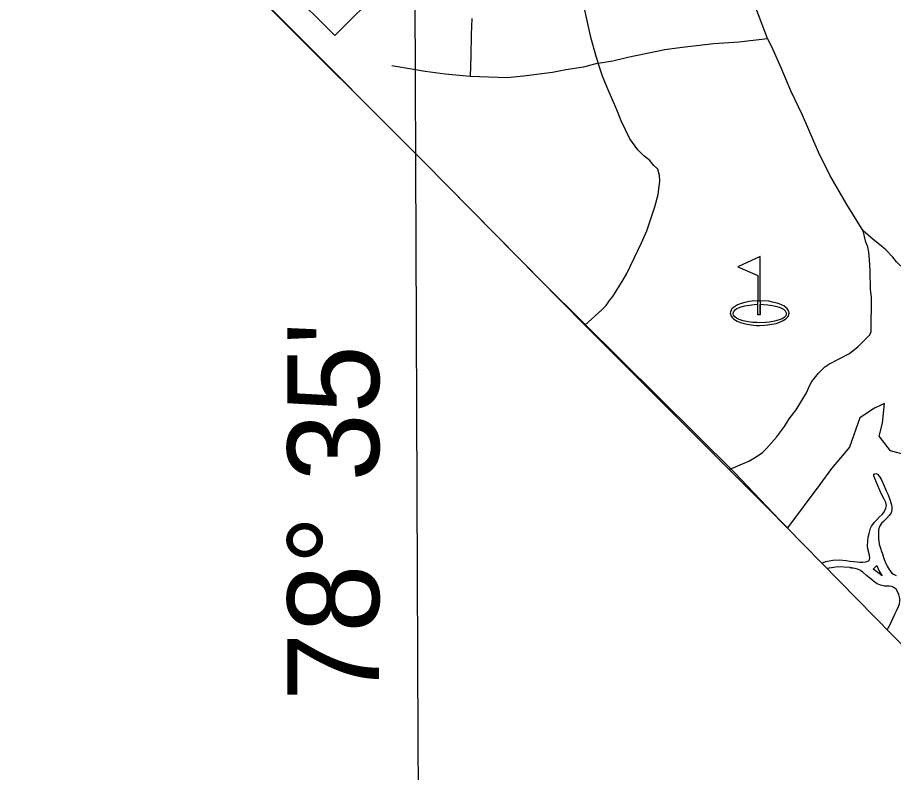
# Model space of a CAD drawing. Extents: x 2104537 to 2336408, y 34176 to 229611.
# Drawn here: x 2123652 to 2129867, y 45881 to 51236 of the extents above; entities that cross this region are included whole.
import ezdxf

# ---------------------------------------------------------------- set-up
doc = ezdxf.new("R2010")
doc.units = 0
for name, color, linetype in [('Exist Boundary Political City Limit New', 7, 'Continuous'), ('Exist Boundary Political StateLine', 7, 'Continuous'), ('Exist Cultural Recreational Golf Course CELL', 7, 'Continuous'), ('Exist Hydrographic Buffer Line', 7, 'Continuous'), ('Exist Hydrographic Creek Single Shore', 7, 'Continuous'), ('Exist Hydrographic River Shore', 7, 'Continuous'), ('Exist Road Non-System Type 51', 7, 'Continuous'), ('Exist Road Primary NC Shield CELL', 7, 'Continuous'), ('Map Preparation Boundary City Limit Buffer Line', 7, 'Continuous'), ('Map Preparation Longitude Latitude Label', 7, 'Continuous'), ('Map Preparation Longitude Latitude Lines', 7, 'Continuous')]:
    doc.layers.add(name, color=color, linetype=linetype)

msp = doc.modelspace()

# ---------------------------------------------------------------- linework, layer by layer
at = {"layer": 'Exist Boundary Political City Limit New'}
msp.add_lwpolyline([(2129984.2, 48125.5), (2129845.2, 48161.6), (2129764.8, 48266.8), (2129789, 48359.5), (2129802, 48498.7), (2129732, 48464.5), (2129626.8, 48395.9), (2129555, 48187.6), (2129425.8, 48037.9), (2129343.5, 47922.6), (2129114.2, 47616.6), (2129060.2, 47671.5), (2128738.5, 48009.1), (2127393, 49343.2), (2126532.8, 50216.2), (2125517.8, 51231.8), (2125346.5, 51404.6)], dxfattribs=at)
at = {"layer": 'Exist Boundary Political StateLine'}
msp.add_lwpolyline([(2106087.9, 70880.3), (2113861.1, 63060.1), (2116510.3, 60412.5), (2119477.1, 57391), (2125357.5, 51389.4), (2126531.1, 50215.1), (2127676, 49053.2), (2128978.9, 47751.2), (2129985.5, 46727.7), (2130756.4, 45950.7), (2130876.2, 45842.5), (2134634.5, 42081.1), (2139280.4, 37214)], dxfattribs=at)
at = {"layer": 'Exist Cultural Recreational Golf Course CELL'}
msp.add_lwpolyline([(2128921.8, 49541), (2128763.3, 49467.6), (2128903.3, 49406), (2128903.3, 49227.1), (2128921.8, 49227.1), (2128921.8, 49202.1), (2128921.8, 49127.1), (2128921.8, 49202.1), (2128945.4, 49200.5), (2128975.9, 49197.2), (2129007.4, 49193.2), (2129028.6, 49188.9), (2129056.4, 49180.6), (2129063.4, 49178.5), (2129086, 49166.7), (2129098.1, 49155.8), (2129103.6, 49146.2), (2129106.6, 49136.7), (2129106.3, 49132.3), (2129105.2, 49128.2), (2129104.2, 49124.9), (2129102.1, 49121.1), (2129091.4, 49109.3), (2129075.6, 49099.7), (2129048.2, 49089.4), (2129021.7, 49081.8), (2128986.2, 49076.3), (2128959.1, 49072.3), (2128919, 49070.5), (2128896.5, 49072.3), (2128867.5, 49073.8), (2128834.5, 49078.3), (2128800.4, 49085.9), (2128771.4, 49094.4), (2128751.9, 49102.9), (2128739.8, 49112.4), (2128731.3, 49124.4), (2128728.8, 49134.4), (2128731.3, 49145.4), (2128738.3, 49156.4), (2128746.8, 49166), (2128756, 49171.2), (2128767.4, 49177), (2128786.5, 49183.5), (2128812.6, 49190.5), (2128845.5, 49196.5), (2128877.5, 49200.5), (2128903.3, 49202.1), (2128903.3, 49227.1), (2128921.8, 49227.1), (2128921.8, 49127.1), (2128903.3, 49127.1), (2128903.3, 49202.1), (2128903.3, 49227.1), (2128862.9, 49223.4), (2128843.3, 49221.7), (2128812.6, 49214.4), (2128787, 49208.1), (2128758.7, 49197.1), (2128746.3, 49190), (2128730.6, 49180.2), (2128720.3, 49169.2), (2128714.1, 49160.9), (2128710, 49148.7), (2128709, 49138.9), (2128711.8, 49124.4), (2128714.6, 49117.4), (2128723.6, 49105.1), (2128731.8, 49098.1), (2128745.7, 49088.5), (2128757.5, 49082.7), (2128780, 49073.2), (2128798.8, 49068.2), (2128829.1, 49060.9), (2128857.1, 49055.4), (2128893.5, 49052.1), (2128917.1, 49051.1), (2128950.9, 49053.1), (2128976.2, 49055.6), (2129002.6, 49060.2), (2129034.6, 49066.7), (2129065.6, 49077.2), (2129085, 49087.1), (2129103.6, 49098.4), (2129113.3, 49108.4), (2129119.3, 49116.6), (2129121.9, 49122.1), (2129123.4, 49126.2), (2129124.8, 49132.6), (2129125.6, 49139.4), (2129124.1, 49150.7), (2129119.6, 49160.9), (2129109.7, 49173.6), (2129103.4, 49180.4), (2129088.7, 49190.1), (2129076.9, 49196.9), (2129056.1, 49205.4), (2129041.9, 49209.4), (2129008.8, 49218.2), (2128981.3, 49223.2), (2128921.8, 49227.1)], close=True, dxfattribs=at)
at = {"layer": 'Exist Hydrographic Buffer Line'}
for points in [[(2129723.2, 47324.1), (2129748.4, 47348.3)], [(2129764.2, 47291.3), (2129739.6, 47310.3), (2129723.2, 47324.1)], [(2129748.4, 47348.3), (2129763.5, 47313.9), (2129786.3, 47274.9)]]:
    msp.add_lwpolyline(points, dxfattribs=at)
at = {"layer": 'Exist Hydrographic Creek Single Shore'}
msp.add_lwpolyline([(2129786.3, 47274.9), (2129764.2, 47291.3)], dxfattribs=at)
at = {"layer": 'Exist Hydrographic River Shore'}
for points in [[(2129610, 47375.1), (2129628.1, 47373.1), (2129650, 47373.3), (2129670.1, 47375.6), (2129685.9, 47379.2), (2129696, 47388.8), (2129699.9, 47405.2), (2129693.8, 47431.5), (2129683.7, 47467.2), (2129681.8, 47489.2), (2129683.4, 47521.3), (2129687.6, 47549.1), (2129693.3, 47575.3), (2129703.2, 47613.5), (2129711.4, 47627.4), (2129719.2, 47639.4), (2129729.3, 47653.3), (2129747, 47671.7), (2129765.1, 47691), (2129785.2, 47711.3), (2129794.9, 47723.3), (2129804.8, 47739.5), (2129812.3, 47756.7), (2129817, 47775.3), (2129812.8, 47796.1), (2129800.8, 47820), (2129785.8, 47846.5), (2129772.6, 47875.6), (2129760.4, 47903.8), (2129746.3, 47939.1), (2129734.4, 47967.3), (2129726.2, 47985.5), (2129726.1, 47997.9), (2129740.9, 48001.6), (2129752.3, 47997.4), (2129764.2, 47983.1), (2129780.4, 47955.9), (2129798.4, 47919.4), (2129804.6, 47901.9), (2129814.7, 47879.7), (2129828.6, 47851.6), (2129840.7, 47817.5), (2129850.7, 47787.8), (2129854.8, 47765.8), (2129855.1, 47746.1), (2129849.1, 47723.9), (2129836.9, 47703.8), (2129817.1, 47681.8), (2129795.1, 47661.9), (2129783.4, 47651.3), (2129767.2, 47627), (2129761.4, 47601.9), (2129759.5, 47569.7), (2129759.6, 47544.2)], [(2129759.6, 47544.2), (2129759.6, 47541.2), (2129765.7, 47501.7), (2129773.7, 47471), (2129781.8, 47449.5), (2129788, 47433), (2129796, 47405.9), (2129808.2, 47375.2), (2129822.1, 47343.8), (2129836, 47319.9), (2129854.3, 47295.6), (2129866.3, 47288.1), (2129886.1, 47277.9)], [(2129357.7, 47366), (2129386, 47378.4), (2129410, 47382.2), (2129436, 47386.7), (2129482, 47389), (2129508.2, 47386.9), (2129529.8, 47384.8), (2129558, 47381), (2129586.1, 47377.2), (2129610, 47375.1)], [(2129557.8, 47334.7), (2129475.1, 47340.9), (2129394.1, 47329)], [(2129720.2, 47242.4), (2129698.4, 47259.2), (2129674.5, 47279.3), (2129648, 47301.2), (2129632.1, 47313), (2129610.4, 47323.2), (2129592.4, 47326.9), (2129557.8, 47334.7), (2129572.8, 47330.8)], [(2129863.2, 47196.4), (2129854.4, 47199.7), (2129836.4, 47201.7), (2129802.6, 47203), (2129774.5, 47209.5), (2129750.4, 47219.8), (2129724.6, 47239), (2129720.2, 47242.4)], [(2129822.2, 46893.7), (2129841.2, 46926), (2129853.2, 46952), (2129865.2, 46978), (2129878.9, 47009.6), (2129888.8, 47027.5), (2129902.8, 47057.7), (2129909.1, 47075.6), (2129910.8, 47097.6), (2129910.8, 47115.6), (2129904.8, 47143.6), (2129898.6, 47159.5), (2129884.6, 47181.8), (2129863.2, 47196.4)]]:
    msp.add_lwpolyline(points, dxfattribs=at)
at = {"layer": 'Exist Road Non-System Type 51'}
msp.add_line((2126474.2, 50865.3), (2126308.5, 50894.1), dxfattribs=at)
for points in [[(2128973.4, 51087.7), (2128872.2, 51355.5), (2128827.8, 51485.3)], [(2127668.3, 51322), (2127717.4, 51096.2), (2127756, 50954.4), (2127772.3, 50912.4)], [(2126875.1, 51228.7), (2126869.3, 51116.6), (2126868, 50964.7), (2126862.9, 50818.4)], [(2127772.3, 50912.4), (2127876.3, 50929.1), (2127982.1, 50955.3), (2128243.7, 51008.6), (2128367.8, 51027.2), (2128591.7, 51052.1), (2128769.4, 51062.8), (2128973.4, 51087.7)], [(2129651.5, 49722.7), (2129536.6, 49910.3), (2129415.6, 50117.7), (2129335.1, 50281.4), (2129221.7, 50542.8), (2129139.1, 50716.3), (2129070.4, 50880.1), (2129003.7, 51028.1), (2128973.4, 51087.7)], [(2127772.3, 50912.4), (2127668.4, 50883.9), (2127542.4, 50865.3), (2127448.4, 50845.2), (2127242.6, 50820.3), (2127124.9, 50809.7), (2126862.9, 50818.4)], [(2127676, 49053.2), (2127797.9, 49162.6), (2127828, 49192.9), (2127851.7, 49228.9), (2127875.5, 49257), (2127949, 49375.3), (2127974.8, 49421.4), (2128077.8, 49638), (2128115.5, 49724.2), (2128172.6, 49892.4), (2128196.3, 49980.5), (2128208, 50078.4), (2128205.8, 50116.5), (2128193.5, 50160.4), (2128165.5, 50186.2), (2128137.3, 50222.2), (2128095.3, 50255.8), (2128053.1, 50297.6), (2127996.5, 50375.5), (2127934, 50503.1), (2127903.7, 50581.1), (2127834.9, 50738.9), (2127802.7, 50820.6), (2127772.3, 50912.4)], [(2126862.9, 50818.4), (2126684.7, 50833.7), (2126544.6, 50853.1), (2126474.2, 50865.3)], [(2128699.8, 48030.1), (2128840.6, 48089.2), (2128892.4, 48119.4), (2128936.3, 48149.7), (2128966.4, 48180), (2129035.9, 48260), (2129093.4, 48334.4), (2129125.3, 48388.5), (2129175.1, 48452.9), (2129248.6, 48573.2), (2129270.3, 48623.3), (2129288.3, 48655.1), (2129334, 48713.3), (2129379.8, 48757.7), (2129407.5, 48777.8), (2129555.2, 48852.4), (2129616.9, 48902.7), (2129698.6, 48985.2), (2129708.6, 49008.9), (2129709.7, 49253), (2129703.2, 49307), (2129700.8, 49438.9), (2129696.5, 49521), (2129692.2, 49571), (2129684.1, 49608.9), (2129669.9, 49643), (2129651.5, 49722.7)], [(2130463.8, 48746.3), (2130405.5, 48822.2), (2130359, 48895.9), (2130326.4, 49025.9), (2130322.4, 49055.8), (2130314.3, 49079.9), (2130285.9, 49137.5), (2130247.6, 49191.4), (2130209.5, 49223.3), (2130035.1, 49352.4), (2129954.7, 49434), (2129944.8, 49448), (2129888.4, 49503.9), (2129862.1, 49535.9), (2129811.9, 49587.4), (2129780, 49617.5), (2129721.8, 49662.9), (2129651.5, 49722.7)]]:
    msp.add_lwpolyline(points, dxfattribs=at)
at = {"layer": 'Exist Road Primary NC Shield CELL'}
msp.add_lwpolyline([(2125570.2, 51442.2), (2125903.2, 51775.2), (2126236.2, 51442.2), (2125903.2, 51109.2)], close=True, dxfattribs=at)
at = {"layer": 'Map Preparation Boundary City Limit Buffer Line'}
msp.add_lwpolyline([(2129984.2, 48125.5), (2129845.2, 48161.6), (2129764.8, 48266.8), (2129789, 48359.5), (2129802, 48498.7), (2129732, 48464.5), (2129626.8, 48395.9), (2129555, 48187.6), (2129425.8, 48037.9), (2129343.5, 47922.6), (2129114.2, 47616.6), (2129060.2, 47671.5), (2128738.5, 48009.1), (2127393, 49343.2), (2126532.8, 50216.2), (2125517.8, 51231.8), (2125346.5, 51404.6)], dxfattribs=at)
at = {"layer": 'Map Preparation Longitude Latitude Lines'}
for p, q in [((2126494.2, 46114.1), (2126469.8, 51928.7)), ((2126496.8, 45495.3), (2126494.2, 46114.1))]:
    msp.add_line(p, q, dxfattribs=at)

# ---------------------------------------------------------------- texts
at = {"layer": 'Map Preparation Longitude Latitude Label'}
msp.add_text("78° 35'", height=650, rotation=90, dxfattribs=at).set_placement((2126216.9, 46389.1))

doc.saveas('drawing.dxf')
